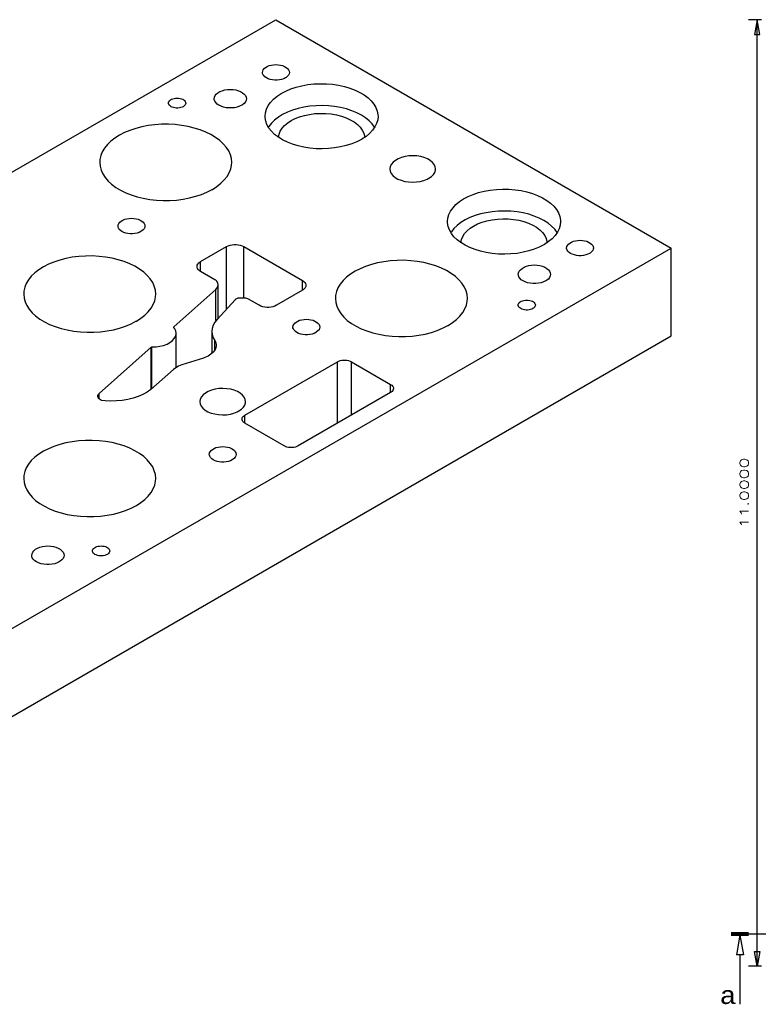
# Model space of a CAD drawing. Header units: inches. Extents: x 3 to 289, y 4 to 291.
# Tile 307 of 634: x 78 to 87, y 180 to 192. Entities that reach past the tile are written whole.
import ezdxf
from ezdxf.enums import TextEntityAlignment as Align

# ---------------------------------------------------------------- set-up
doc = ezdxf.new("R2010")
doc.units = ezdxf.units.IN
doc.header["$LTSCALE"] = 0.5
doc.header["$MEASUREMENT"] = 0
doc.layers.add('DST', color=7, linetype='Continuous')
doc.layers.add('STR_INS', color=8, linetype='Continuous')
doc.styles.add('VERO0-Simplex', font='simplex_.ttf')
doc.styles.add('VERO2-Courier New', font='cour.ttf')

# ---------------------------------------------------------------- blocks, each defined once
blk = doc.blocks.new('ArrowheadClosed')
at = {"color": 0}
for p, q in [((0, 0), (-1, 0.176)), ((-1, 0.176), (-1, -0.176)), ((-1, -0.176), (0, 0))]:
    blk.add_line(p, q, dxfattribs=at)
blk = doc.blocks.new('ArrowheadSectionClosed')
at = {"color": 0}
for p, q in [((0, 0.02), (-1, 0.02)), ((0, 0.01), (-1, 0.01)), ((0, 0), (-1, 0)), ((0, -0.01), (-1, -0.01)), ((0, -0.02), (-1, -0.02)), ((-0.5, -0.02), (-0.7, -0.298)), ((-0.5, -0.02), (-0.3, -0.298)), ((-0.7, -0.298), (-0.3, -0.298)), ((-0.5, -0.298), (-0.5, -1))]:
    blk.add_line(p, q, dxfattribs=at)

msp = doc.modelspace()

# ---------------------------------------------------------------- linework, layer by layer
at = {"layer": 'DST', "color": 132, "linetype": 'Continuous'}
for p, q in [((73.212, 187.332), (80.99, 191.823)), ((80.99, 191.823), (85.586, 189.169)), ((80.836, 191.226), (80.843, 191.242)), ((80.843, 191.242), (80.855, 191.256)), ((80.855, 191.256), (80.87, 191.269)), ((80.87, 191.269), (80.89, 191.28)), ((80.89, 191.28), (80.912, 191.289)), ((80.912, 191.289), (80.937, 191.295)), ((80.937, 191.295), (80.963, 191.3)), ((80.963, 191.3), (80.99, 191.301)), ((80.99, 191.301), (81.017, 191.3)), ((81.017, 191.3), (81.044, 191.295)), ((81.044, 191.295), (81.068, 191.289)), ((81.068, 191.289), (81.091, 191.28)), ((81.091, 191.28), (81.11, 191.269)), ((81.11, 191.269), (81.125, 191.256)), ((81.125, 191.256), (81.137, 191.242)), ((81.137, 191.242), (81.144, 191.226)), ((80.834, 191.211), (80.836, 191.226)), ((80.834, 191.203), (80.834, 191.211)), ((80.839, 191.187), (80.834, 191.203)), ((80.849, 191.173), (80.839, 191.187)), ((80.862, 191.159), (80.849, 191.173)), ((80.88, 191.147), (80.862, 191.159)), ((80.901, 191.137), (80.88, 191.147)), ((80.924, 191.129), (80.901, 191.137)), ((80.95, 191.124), (80.924, 191.129)), ((81.056, 191.129), (81.031, 191.124)), ((81.08, 191.137), (81.056, 191.129)), ((81.101, 191.147), (81.08, 191.137)), ((81.11, 191.153), (81.101, 191.147)), ((81.125, 191.166), (81.11, 191.153)), ((81.137, 191.18), (81.125, 191.166)), ((81.144, 191.195), (81.137, 191.18)), ((81.144, 191.226), (81.146, 191.211)), ((81.146, 191.211), (81.144, 191.195)), ((80.396, 191.006), (80.427, 191.011)), ((80.427, 191.011), (80.46, 191.013)), ((80.46, 191.013), (80.492, 191.011)), ((80.492, 191.011), (80.524, 191.006)), ((80.977, 191.121), (80.95, 191.124)), ((81.004, 191.121), (80.977, 191.121)), ((81.031, 191.124), (81.004, 191.121)), ((81.104, 190.993), (81.162, 191.018)), ((81.162, 191.018), (81.225, 191.039)), ((81.225, 191.039), (81.292, 191.055)), ((81.292, 191.055), (81.361, 191.068)), ((81.361, 191.068), (81.432, 191.076)), ((81.432, 191.076), (81.504, 191.079)), ((81.504, 191.079), (81.577, 191.078)), ((81.577, 191.078), (81.648, 191.072)), ((81.648, 191.072), (81.718, 191.062)), ((81.718, 191.062), (81.786, 191.047)), ((81.786, 191.047), (81.851, 191.028)), ((81.851, 191.028), (81.911, 191.005)), ((79.764, 190.891), (79.776, 190.898)), ((79.776, 190.898), (79.791, 190.904)), ((79.791, 190.904), (79.807, 190.908)), ((79.807, 190.908), (79.824, 190.911)), ((79.824, 190.911), (79.841, 190.911)), ((79.841, 190.911), (79.859, 190.911)), ((79.859, 190.911), (79.875, 190.908)), ((79.875, 190.908), (79.891, 190.904)), ((79.891, 190.904), (79.906, 190.898)), ((79.906, 190.898), (79.918, 190.891)), ((80.272, 190.904), (80.275, 190.923)), ((80.273, 190.895), (80.272, 190.904)), ((80.279, 190.876), (80.273, 190.895)), ((80.275, 190.923), (80.284, 190.942)), ((80.284, 190.942), (80.297, 190.959)), ((80.297, 190.959), (80.316, 190.974)), ((80.316, 190.974), (80.339, 190.987)), ((80.339, 190.987), (80.366, 190.998)), ((80.366, 190.998), (80.396, 191.006)), ((80.524, 191.006), (80.554, 190.998)), ((80.554, 190.998), (80.58, 190.987)), ((80.58, 190.987), (80.603, 190.974)), ((80.603, 190.974), (80.622, 190.959)), ((80.622, 190.959), (80.636, 190.942)), ((80.636, 190.942), (80.644, 190.923)), ((80.644, 190.923), (80.647, 190.904)), ((80.647, 190.904), (80.644, 190.886)), ((80.927, 190.862), (80.962, 190.899)), ((80.962, 190.899), (81.003, 190.933)), ((81.003, 190.933), (81.051, 190.965)), ((81.051, 190.965), (81.104, 190.993)), ((81.911, 191.005), (81.967, 190.978)), ((81.967, 190.978), (82.017, 190.948)), ((82.017, 190.948), (82.061, 190.915)), ((82.061, 190.915), (82.099, 190.879)), ((79.741, 190.853), (79.742, 190.864)), ((79.741, 190.848), (79.741, 190.853)), ((79.744, 190.838), (79.741, 190.848)), ((79.742, 190.864), (79.747, 190.873)), ((79.75, 190.829), (79.744, 190.838)), ((79.747, 190.873), (79.754, 190.882)), ((79.759, 190.82), (79.75, 190.829)), ((79.754, 190.882), (79.764, 190.891)), ((79.77, 190.812), (79.759, 190.82)), ((79.783, 190.806), (79.77, 190.812)), ((79.799, 190.801), (79.783, 190.806)), ((79.815, 190.797), (79.799, 190.801)), ((79.832, 190.796), (79.815, 190.797)), ((79.85, 190.796), (79.832, 190.796)), ((79.867, 190.797), (79.85, 190.796)), ((79.884, 190.801), (79.867, 190.797)), ((79.899, 190.806), (79.884, 190.801)), ((79.912, 190.812), (79.899, 190.806)), ((79.918, 190.816), (79.912, 190.812)), ((79.918, 190.891), (79.928, 190.882)), ((79.928, 190.824), (79.918, 190.816)), ((79.928, 190.882), (79.936, 190.873)), ((79.936, 190.834), (79.928, 190.824)), ((79.936, 190.873), (79.94, 190.864)), ((79.94, 190.843), (79.936, 190.834)), ((79.94, 190.864), (79.942, 190.853)), ((79.942, 190.853), (79.94, 190.843)), ((80.29, 190.859), (80.279, 190.876)), ((80.306, 190.842), (80.29, 190.859)), ((80.327, 190.828), (80.306, 190.842)), ((80.352, 190.816), (80.327, 190.828)), ((80.381, 190.806), (80.352, 190.816)), ((80.411, 190.8), (80.381, 190.806)), ((80.443, 190.797), (80.411, 190.8)), ((80.476, 190.797), (80.443, 190.797)), ((80.508, 190.8), (80.476, 190.797)), ((80.539, 190.806), (80.508, 190.8)), ((80.567, 190.816), (80.539, 190.806)), ((80.592, 190.828), (80.567, 190.816)), ((80.603, 190.835), (80.592, 190.828)), ((80.622, 190.85), (80.603, 190.835)), ((80.636, 190.867), (80.622, 190.85)), ((80.644, 190.886), (80.636, 190.867)), ((80.868, 190.742), (80.88, 190.783)), ((80.88, 190.783), (80.9, 190.824)), ((80.9, 190.824), (80.927, 190.862)), ((81.247, 190.79), (81.183, 190.77)), ((81.315, 190.805), (81.247, 190.79)), ((81.385, 190.816), (81.315, 190.805)), ((81.456, 190.822), (81.385, 190.816)), ((81.529, 190.824), (81.456, 190.822)), ((81.601, 190.821), (81.529, 190.824)), ((81.672, 190.814), (81.601, 190.821)), ((81.742, 190.802), (81.672, 190.814)), ((81.809, 190.786), (81.742, 190.802)), ((81.872, 190.765), (81.809, 190.786)), ((82.099, 190.879), (82.13, 190.841)), ((82.13, 190.841), (82.153, 190.802)), ((82.153, 190.802), (82.168, 190.761)), ((80.864, 190.7), (80.868, 190.742)), ((80.865, 190.686), (80.864, 190.7)), ((80.871, 190.645), (80.865, 190.686)), ((81.019, 190.689), (80.975, 190.656)), ((81.068, 190.72), (81.019, 190.689)), ((81.123, 190.747), (81.068, 190.72)), ((81.183, 190.77), (81.123, 190.747)), ((81.166, 190.65), (81.214, 190.674)), ((81.214, 190.674), (81.266, 190.694)), ((81.266, 190.694), (81.323, 190.711)), ((81.323, 190.711), (81.382, 190.723)), ((81.382, 190.723), (81.444, 190.731)), ((81.444, 190.731), (81.507, 190.734)), ((81.507, 190.734), (81.57, 190.733)), ((81.57, 190.733), (81.633, 190.727)), ((81.633, 190.727), (81.693, 190.717)), ((81.693, 190.717), (81.751, 190.702)), ((81.751, 190.702), (81.805, 190.683)), ((81.805, 190.683), (81.855, 190.66)), ((81.931, 190.741), (81.872, 190.765)), ((81.985, 190.713), (81.931, 190.741)), ((82.033, 190.682), (81.985, 190.713)), ((82.075, 190.648), (82.033, 190.682)), ((82.168, 190.761), (82.176, 190.719)), ((82.177, 190.7), (82.173, 190.659)), ((82.176, 190.719), (82.177, 190.7)), ((79.36, 190.56), (79.292, 190.537)), ((79.432, 190.578), (79.36, 190.56)), ((79.506, 190.592), (79.432, 190.578)), ((79.583, 190.602), (79.506, 190.592)), ((79.66, 190.607), (79.583, 190.602)), ((79.739, 190.607), (79.66, 190.607)), ((79.817, 190.603), (79.739, 190.607)), ((79.894, 190.595), (79.817, 190.603)), ((79.969, 190.582), (79.894, 190.595)), ((80.041, 190.564), (79.969, 190.582)), ((80.11, 190.542), (80.041, 190.564)), ((80.886, 190.604), (80.871, 190.645)), ((80.908, 190.564), (80.886, 190.604)), ((80.908, 190.582), (80.903, 190.573)), ((80.938, 190.62), (80.908, 190.582)), ((80.938, 190.526), (80.908, 190.564)), ((80.975, 190.656), (80.938, 190.62)), ((81.04, 190.527), (81.062, 190.562)), ((81.062, 190.562), (81.091, 190.594)), ((81.091, 190.594), (81.127, 190.624)), ((81.127, 190.624), (81.166, 190.65)), ((81.855, 190.66), (81.899, 190.634)), ((81.899, 190.634), (81.938, 190.605)), ((81.938, 190.605), (81.969, 190.574)), ((81.969, 190.574), (81.994, 190.54)), ((82.11, 190.611), (82.075, 190.648)), ((82.138, 190.573), (82.11, 190.611)), ((82.141, 190.577), (82.114, 190.538)), ((82.161, 190.617), (82.141, 190.577)), ((82.173, 190.659), (82.161, 190.617)), ((79.117, 190.447), (79.07, 190.411)), ((79.17, 190.48), (79.117, 190.447)), ((79.229, 190.511), (79.17, 190.48)), ((79.292, 190.537), (79.229, 190.511)), ((80.174, 190.517), (80.11, 190.542)), ((80.234, 190.488), (80.174, 190.517)), ((80.288, 190.455), (80.234, 190.488)), ((80.337, 190.419), (80.288, 190.455)), ((80.975, 190.49), (80.938, 190.526)), ((81.018, 190.456), (80.975, 190.49)), ((81.068, 190.426), (81.018, 190.456)), ((81.02, 190.455), (81.026, 190.492)), ((81.026, 190.492), (81.04, 190.527)), ((82.038, 190.467), (81.99, 190.436)), ((81.994, 190.54), (82.011, 190.505)), ((82.011, 190.505), (82.02, 190.469)), ((82.02, 190.469), (82.021, 190.455)), ((82.079, 190.502), (82.038, 190.467)), ((82.114, 190.538), (82.079, 190.502)), ((78.997, 190.331), (78.971, 190.288)), ((79.03, 190.372), (78.997, 190.331)), ((79.07, 190.411), (79.03, 190.372)), ((80.378, 190.381), (80.337, 190.419)), ((80.413, 190.341), (80.378, 190.381)), ((80.441, 190.298), (80.413, 190.341)), ((81.123, 190.399), (81.068, 190.426)), ((81.183, 190.375), (81.123, 190.399)), ((81.247, 190.356), (81.183, 190.375)), ((81.315, 190.341), (81.247, 190.356)), ((81.385, 190.33), (81.315, 190.341)), ((81.456, 190.323), (81.385, 190.33)), ((81.529, 190.322), (81.456, 190.323)), ((81.601, 190.324), (81.529, 190.322)), ((81.672, 190.332), (81.601, 190.324)), ((81.742, 190.344), (81.672, 190.332)), ((81.808, 190.36), (81.742, 190.344)), ((81.872, 190.38), (81.808, 190.36)), ((81.931, 190.405), (81.872, 190.38)), ((81.985, 190.432), (81.931, 190.405)), ((81.99, 190.436), (81.985, 190.432)), ((78.953, 190.244), (78.943, 190.199)), ((78.971, 190.288), (78.953, 190.244)), ((80.46, 190.254), (80.441, 190.298)), ((80.472, 190.21), (80.46, 190.254)), ((80.476, 190.165), (80.472, 190.21)), ((82.451, 190.222), (82.413, 190.207)), ((82.493, 190.233), (82.451, 190.222)), ((82.537, 190.239), (82.493, 190.233)), ((82.583, 190.241), (82.537, 190.239)), ((82.629, 190.239), (82.583, 190.241)), ((82.674, 190.232), (82.629, 190.239)), ((82.715, 190.22), (82.674, 190.232)), ((82.753, 190.205), (82.715, 190.22)), ((78.943, 190.199), (78.941, 190.165)), ((78.941, 190.165), (78.945, 190.119)), ((78.945, 190.119), (78.957, 190.075)), ((80.465, 190.088), (80.474, 190.133)), ((80.474, 190.133), (80.476, 190.165)), ((82.32, 190.117), (82.316, 190.091)), ((82.333, 190.143), (82.32, 190.117)), ((82.353, 190.167), (82.333, 190.143)), ((82.38, 190.188), (82.353, 190.167)), ((82.413, 190.207), (82.38, 190.188)), ((82.785, 190.186), (82.753, 190.205)), ((82.812, 190.164), (82.785, 190.186)), ((82.831, 190.14), (82.812, 190.164)), ((82.843, 190.114), (82.831, 190.14)), ((82.847, 190.088), (82.843, 190.114)), ((78.957, 190.075), (78.977, 190.031)), ((78.977, 190.031), (79.004, 189.989)), ((79.004, 189.989), (79.039, 189.948)), ((80.39, 189.96), (80.422, 190.001)), ((80.422, 190.001), (80.447, 190.044)), ((80.447, 190.044), (80.465, 190.088)), ((82.316, 190.091), (82.316, 190.088)), ((82.316, 190.088), (82.32, 190.062)), ((82.32, 190.062), (82.331, 190.036)), ((82.331, 190.036), (82.351, 190.012)), ((82.351, 190.012), (82.377, 189.99)), ((82.377, 189.99), (82.409, 189.971)), ((82.749, 189.969), (82.769, 189.98)), ((82.769, 189.98), (82.799, 190)), ((82.799, 190), (82.822, 190.023)), ((82.822, 190.023), (82.838, 190.048)), ((82.838, 190.048), (82.846, 190.074)), ((82.846, 190.074), (82.847, 190.088)), ((79.039, 189.948), (79.08, 189.91)), ((79.08, 189.91), (79.129, 189.874)), ((79.129, 189.874), (79.183, 189.841)), ((80.251, 189.851), (80.304, 189.885)), ((80.304, 189.885), (80.35, 189.921)), ((80.35, 189.921), (80.39, 189.96)), ((82.409, 189.971), (82.447, 189.956)), ((82.447, 189.956), (82.489, 189.944)), ((82.489, 189.944), (82.533, 189.937)), ((82.533, 189.937), (82.579, 189.935)), ((82.579, 189.935), (82.625, 189.937)), ((82.625, 189.937), (82.669, 189.943)), ((82.669, 189.943), (82.711, 189.954)), ((82.711, 189.954), (82.749, 189.969)), ((79.183, 189.841), (79.243, 189.812)), ((79.243, 189.812), (79.307, 189.787)), ((79.307, 189.787), (79.376, 189.765)), ((79.376, 189.765), (79.448, 189.748)), ((79.911, 189.737), (79.985, 189.751)), ((79.985, 189.751), (80.057, 189.77)), ((80.057, 189.77), (80.125, 189.792)), ((80.125, 189.792), (80.188, 189.819)), ((80.188, 189.819), (80.247, 189.849)), ((80.247, 189.849), (80.251, 189.851)), ((83.172, 189.74), (83.225, 189.768)), ((83.225, 189.768), (83.284, 189.793)), ((83.284, 189.793), (83.347, 189.814)), ((83.347, 189.814), (83.413, 189.831)), ((83.413, 189.831), (83.482, 189.843)), ((83.482, 189.843), (83.553, 189.851)), ((83.553, 189.851), (83.625, 189.854)), ((83.625, 189.854), (83.698, 189.853)), ((83.698, 189.853), (83.77, 189.847)), ((83.77, 189.847), (83.84, 189.837)), ((83.84, 189.837), (83.907, 189.822)), ((83.907, 189.822), (83.972, 189.803)), ((83.972, 189.803), (84.032, 189.78)), ((84.032, 189.78), (84.088, 189.753)), ((84.088, 189.753), (84.139, 189.723)), ((79.448, 189.748), (79.523, 189.734)), ((79.523, 189.734), (79.6, 189.726)), ((79.6, 189.726), (79.678, 189.722)), ((79.678, 189.722), (79.757, 189.722)), ((79.757, 189.722), (79.834, 189.727)), ((79.834, 189.727), (79.911, 189.737)), ((83.021, 189.599), (83.049, 189.638)), ((83.049, 189.638), (83.083, 189.674)), ((83.083, 189.674), (83.124, 189.709)), ((83.124, 189.709), (83.172, 189.74)), ((84.139, 189.723), (84.183, 189.69)), ((84.183, 189.69), (84.22, 189.654)), ((84.22, 189.654), (84.251, 189.617)), ((82.99, 189.517), (83.001, 189.559)), ((83.001, 189.559), (83.021, 189.599)), ((83.245, 189.522), (83.19, 189.495)), ((83.305, 189.546), (83.245, 189.522)), ((83.369, 189.565), (83.305, 189.546)), ((83.436, 189.58), (83.369, 189.565)), ((83.506, 189.591), (83.436, 189.58)), ((83.578, 189.598), (83.506, 189.591)), ((83.65, 189.599), (83.578, 189.598)), ((83.722, 189.597), (83.65, 189.599)), ((83.794, 189.589), (83.722, 189.597)), ((83.863, 189.577), (83.794, 189.589)), ((83.93, 189.561), (83.863, 189.577)), ((83.993, 189.541), (83.93, 189.561)), ((84.052, 189.516), (83.993, 189.541)), ((84.251, 189.617), (84.274, 189.577)), ((84.274, 189.577), (84.29, 189.536)), ((84.29, 189.536), (84.297, 189.494)), ((79.155, 189.425), (79.157, 189.44)), ((79.155, 189.417), (79.155, 189.425)), ((79.16, 189.401), (79.155, 189.417)), ((79.157, 189.44), (79.164, 189.455)), ((79.164, 189.455), (79.175, 189.47)), ((79.175, 189.47), (79.191, 189.483)), ((79.191, 189.483), (79.21, 189.494)), ((79.21, 189.494), (79.233, 189.503)), ((79.233, 189.503), (79.257, 189.509)), ((79.257, 189.509), (79.284, 189.513)), ((79.284, 189.513), (79.311, 189.515)), ((79.311, 189.515), (79.338, 189.513)), ((79.338, 189.513), (79.364, 189.509)), ((79.364, 189.509), (79.389, 189.503)), ((79.389, 189.503), (79.411, 189.494)), ((79.411, 189.494), (79.43, 189.483)), ((79.43, 189.483), (79.446, 189.47)), ((79.446, 189.47), (79.458, 189.455)), ((79.458, 189.455), (79.465, 189.44)), ((79.465, 189.409), (79.458, 189.394)), ((79.465, 189.44), (79.467, 189.425)), ((79.467, 189.425), (79.465, 189.409)), ((82.986, 189.476), (82.99, 189.517)), ((82.986, 189.462), (82.986, 189.476)), ((82.993, 189.42), (82.986, 189.462)), ((83.007, 189.379), (82.993, 189.42)), ((83.096, 189.431), (83.059, 189.395)), ((83.14, 189.465), (83.096, 189.431)), ((83.19, 189.495), (83.14, 189.465)), ((83.248, 189.399), (83.288, 189.425)), ((83.288, 189.425), (83.335, 189.449)), ((83.335, 189.449), (83.387, 189.47)), ((83.387, 189.47), (83.444, 189.486)), ((83.444, 189.486), (83.504, 189.498)), ((83.504, 189.498), (83.565, 189.506)), ((83.565, 189.506), (83.628, 189.51)), ((83.628, 189.51), (83.692, 189.508)), ((83.692, 189.508), (83.754, 189.502)), ((83.754, 189.502), (83.815, 189.492)), ((83.815, 189.492), (83.872, 189.477)), ((83.872, 189.477), (83.927, 189.458)), ((83.927, 189.458), (83.976, 189.436)), ((83.976, 189.436), (84.021, 189.41)), ((84.021, 189.41), (84.059, 189.381)), ((84.106, 189.488), (84.052, 189.516)), ((84.154, 189.457), (84.106, 189.488)), ((84.196, 189.423), (84.154, 189.457)), ((84.232, 189.387), (84.196, 189.423)), ((84.294, 189.434), (84.282, 189.393)), ((84.298, 189.476), (84.294, 189.434)), ((84.297, 189.494), (84.298, 189.476)), ((79.169, 189.386), (79.16, 189.401)), ((79.183, 189.373), (79.169, 189.386)), ((79.2, 189.361), (79.183, 189.373)), ((79.221, 189.351), (79.2, 189.361)), ((79.245, 189.343), (79.221, 189.351)), ((79.27, 189.337), (79.245, 189.343)), ((79.297, 189.335), (79.27, 189.337)), ((79.324, 189.335), (79.297, 189.335)), ((79.351, 189.337), (79.324, 189.335)), ((79.377, 189.343), (79.351, 189.337)), ((79.4, 189.351), (79.377, 189.343)), ((79.421, 189.361), (79.4, 189.351)), ((79.43, 189.367), (79.421, 189.361)), ((79.446, 189.38), (79.43, 189.367)), ((79.458, 189.394), (79.446, 189.38)), ((83.03, 189.339), (83.007, 189.379)), ((83.03, 189.357), (83.024, 189.348)), ((83.059, 189.395), (83.03, 189.357)), ((83.059, 189.301), (83.03, 189.339)), ((83.096, 189.265), (83.059, 189.301)), ((83.147, 189.267), (83.162, 189.303)), ((83.162, 189.303), (83.183, 189.337)), ((83.183, 189.337), (83.212, 189.369)), ((83.212, 189.369), (83.248, 189.399)), ((84.059, 189.381), (84.091, 189.349)), ((84.091, 189.349), (84.115, 189.315)), ((84.115, 189.315), (84.132, 189.28)), ((84.235, 189.314), (84.201, 189.277)), ((84.26, 189.348), (84.232, 189.387)), ((84.262, 189.352), (84.235, 189.314)), ((84.282, 189.393), (84.262, 189.352)), ((80.114, 189.011), (80.417, 189.186)), ((80.417, 189.186), (80.436, 189.195)), ((80.436, 189.195), (80.457, 189.202)), ((80.457, 189.202), (80.48, 189.207)), ((80.48, 189.207), (80.504, 189.21)), ((80.504, 189.21), (80.528, 189.21)), ((80.528, 189.21), (80.552, 189.207)), ((80.552, 189.207), (80.575, 189.202)), ((80.575, 189.202), (80.596, 189.195)), ((80.596, 189.195), (80.615, 189.186)), ((80.615, 189.186), (81.298, 188.792)), ((83.14, 189.232), (83.096, 189.265)), ((83.189, 189.201), (83.14, 189.232)), ((83.141, 189.231), (83.147, 189.267)), ((83.245, 189.174), (83.189, 189.201)), ((84.052, 189.18), (83.993, 189.156)), ((84.106, 189.208), (84.052, 189.18)), ((84.112, 189.211), (84.106, 189.208)), ((84.159, 189.243), (84.112, 189.211)), ((84.132, 189.28), (84.141, 189.244)), ((84.141, 189.244), (84.142, 189.231)), ((84.201, 189.277), (84.159, 189.243)), ((84.369, 189.169), (84.372, 189.185)), ((84.372, 189.185), (84.379, 189.2)), ((84.379, 189.2), (84.39, 189.215)), ((84.39, 189.215), (84.406, 189.227)), ((84.406, 189.227), (84.425, 189.239)), ((84.425, 189.239), (84.448, 189.248)), ((84.448, 189.248), (84.472, 189.254)), ((84.472, 189.254), (84.499, 189.258)), ((84.499, 189.258), (84.526, 189.26)), ((84.526, 189.26), (84.553, 189.258)), ((84.553, 189.258), (84.579, 189.254)), ((84.579, 189.254), (84.604, 189.248)), ((84.604, 189.248), (84.626, 189.239)), ((84.626, 189.239), (84.645, 189.227)), ((84.645, 189.227), (84.661, 189.215)), ((84.661, 189.215), (84.673, 189.2)), ((84.673, 189.2), (84.68, 189.185)), ((84.68, 189.185), (84.682, 189.169)), ((77.808, 184.679), (85.586, 189.169)), ((78.699, 189.071), (78.622, 189.061)), ((78.777, 189.076), (78.699, 189.071)), ((78.855, 189.077), (78.777, 189.076)), ((78.933, 189.072), (78.855, 189.077)), ((79.01, 189.064), (78.933, 189.072)), ((83.305, 189.151), (83.245, 189.174)), ((83.369, 189.131), (83.305, 189.151)), ((83.436, 189.116), (83.369, 189.131)), ((83.506, 189.105), (83.436, 189.116)), ((83.578, 189.099), (83.506, 189.105)), ((83.65, 189.097), (83.578, 189.099)), ((83.722, 189.1), (83.65, 189.097)), ((83.793, 189.107), (83.722, 189.1)), ((83.863, 189.119), (83.793, 189.107)), ((83.93, 189.135), (83.863, 189.119)), ((83.993, 189.156), (83.93, 189.135)), ((84.37, 189.162), (84.369, 189.169)), ((84.375, 189.146), (84.37, 189.162)), ((84.384, 189.131), (84.375, 189.146)), ((84.398, 189.118), (84.384, 189.131)), ((84.415, 189.106), (84.398, 189.118)), ((84.436, 189.096), (84.415, 189.106)), ((84.46, 189.088), (84.436, 189.096)), ((84.485, 189.082), (84.46, 189.088)), ((84.512, 189.08), (84.485, 189.082)), ((84.539, 189.08), (84.512, 189.08)), ((84.566, 189.082), (84.539, 189.08)), ((84.592, 189.088), (84.566, 189.082)), ((84.615, 189.096), (84.592, 189.088)), ((84.636, 189.106), (84.615, 189.096)), ((84.645, 189.111), (84.636, 189.106)), ((84.661, 189.124), (84.645, 189.111)), ((84.673, 189.139), (84.661, 189.124)), ((84.68, 189.154), (84.673, 189.139)), ((84.682, 189.169), (84.68, 189.154)), ((85.586, 188.149), (85.586, 189.169)), ((78.286, 188.95), (78.233, 188.916)), ((78.345, 188.98), (78.286, 188.95)), ((78.408, 189.006), (78.345, 188.98)), ((78.476, 189.029), (78.408, 189.006)), ((78.548, 189.047), (78.476, 189.029)), ((78.622, 189.061), (78.548, 189.047)), ((79.085, 189.051), (79.01, 189.064)), ((79.157, 189.033), (79.085, 189.051)), ((79.226, 189.012), (79.157, 189.033)), ((79.29, 188.986), (79.226, 189.012)), ((79.35, 188.957), (79.29, 188.986)), ((79.405, 188.924), (79.35, 188.957)), ((80.073, 188.954), (80.075, 188.968)), ((80.074, 188.947), (80.073, 188.954)), ((80.075, 188.968), (80.081, 188.982)), ((80.081, 188.982), (80.092, 188.995)), ((80.092, 188.995), (80.106, 189.006)), ((80.106, 189.006), (80.114, 189.011)), ((82.032, 188.955), (81.969, 188.929)), ((82.1, 188.978), (82.032, 188.955)), ((82.172, 188.996), (82.1, 188.978)), ((82.246, 189.01), (82.172, 188.996)), ((82.323, 189.02), (82.246, 189.01)), ((82.4, 189.025), (82.323, 189.02)), ((82.479, 189.026), (82.4, 189.025)), ((82.557, 189.021), (82.479, 189.026)), ((82.634, 189.013), (82.557, 189.021)), ((82.709, 189), (82.634, 189.013)), ((82.781, 188.982), (82.709, 189)), ((82.85, 188.961), (82.781, 188.982)), ((82.914, 188.935), (82.85, 188.961)), ((83.875, 188.946), (83.902, 188.957)), ((83.902, 188.957), (83.931, 188.965)), ((83.931, 188.965), (83.963, 188.97)), ((83.963, 188.97), (83.995, 188.972)), ((83.995, 188.972), (84.028, 188.97)), ((84.028, 188.97), (84.059, 188.965)), ((84.059, 188.965), (84.089, 188.957)), ((84.089, 188.957), (84.116, 188.946)), ((78.146, 188.841), (78.113, 188.8)), ((78.186, 188.88), (78.146, 188.841)), ((78.233, 188.916), (78.186, 188.88)), ((79.453, 188.888), (79.405, 188.924)), ((79.494, 188.85), (79.453, 188.888)), ((79.529, 188.81), (79.494, 188.85)), ((80.078, 188.933), (80.074, 188.947)), ((80.086, 188.92), (80.078, 188.933)), ((80.098, 188.908), (80.086, 188.92)), ((80.114, 188.897), (80.098, 188.908)), ((80.28, 188.801), (80.114, 188.897)), ((81.857, 188.865), (81.81, 188.829)), ((81.91, 188.899), (81.857, 188.865)), ((81.969, 188.929), (81.91, 188.899)), ((82.974, 188.906), (82.914, 188.935)), ((83.028, 188.873), (82.974, 188.906)), ((83.077, 188.837), (83.028, 188.873)), ((83.118, 188.799), (83.077, 188.837)), ((83.808, 188.863), (83.811, 188.882)), ((83.809, 188.854), (83.808, 188.863)), ((83.814, 188.835), (83.809, 188.854)), ((83.811, 188.882), (83.819, 188.9)), ((83.825, 188.818), (83.814, 188.835)), ((83.819, 188.9), (83.833, 188.917)), ((83.833, 188.917), (83.852, 188.933)), ((83.852, 188.933), (83.875, 188.946)), ((84.116, 188.946), (84.139, 188.933)), ((84.139, 188.933), (84.158, 188.917)), ((84.158, 188.917), (84.172, 188.9)), ((84.172, 188.9), (84.18, 188.882)), ((84.18, 188.844), (84.172, 188.826)), ((84.18, 188.882), (84.183, 188.863)), ((84.183, 188.863), (84.18, 188.844)), ((78.087, 188.757), (78.069, 188.713)), ((78.113, 188.8), (78.087, 188.757)), ((79.557, 188.767), (79.529, 188.81)), ((79.576, 188.724), (79.557, 188.767)), ((79.588, 188.679), (79.576, 188.724)), ((80.29, 188.795), (80.28, 188.801)), ((80.302, 188.784), (80.29, 188.795)), ((80.31, 188.773), (80.302, 188.784)), ((80.307, 188.706), (80.315, 188.726)), ((80.315, 188.76), (80.31, 188.773)), ((80.318, 188.743), (80.315, 188.76)), ((80.315, 188.726), (80.318, 188.743)), ((80.318, 188.353), (80.318, 188.743)), ((81.298, 188.792), (81.314, 188.781)), ((81.314, 188.781), (81.326, 188.769)), ((81.326, 188.769), (81.334, 188.756)), ((81.337, 188.721), (81.331, 188.707)), ((81.334, 188.756), (81.339, 188.742)), ((81.339, 188.735), (81.337, 188.721)), ((81.339, 188.742), (81.339, 188.735)), ((81.737, 188.749), (81.711, 188.706)), ((81.77, 188.79), (81.737, 188.749)), ((81.81, 188.829), (81.77, 188.79)), ((83.153, 188.759), (83.118, 188.799)), ((83.181, 188.716), (83.153, 188.759)), ((83.842, 188.801), (83.825, 188.818)), ((83.863, 188.787), (83.842, 188.801)), ((83.888, 188.775), (83.863, 188.787)), ((83.916, 188.765), (83.888, 188.775)), ((83.947, 188.759), (83.916, 188.765)), ((83.979, 188.755), (83.947, 188.759)), ((84.012, 188.755), (83.979, 188.755)), ((84.044, 188.759), (84.012, 188.755)), ((84.075, 188.765), (84.044, 188.759)), ((84.103, 188.775), (84.075, 188.765)), ((84.128, 188.787), (84.103, 188.775)), ((84.139, 188.794), (84.128, 188.787)), ((84.158, 188.809), (84.139, 188.794)), ((84.172, 188.826), (84.158, 188.809)), ((78.059, 188.669), (78.057, 188.634)), ((78.057, 188.634), (78.061, 188.588)), ((78.069, 188.713), (78.059, 188.669)), ((79.592, 188.634), (79.588, 188.679)), ((79.59, 188.602), (79.592, 188.634)), ((79.804, 188.252), (80.293, 188.686)), ((80.293, 188.686), (80.307, 188.706)), ((80.293, 188.325), (80.293, 188.686)), ((81.298, 188.678), (80.995, 188.503)), ((81.306, 188.683), (81.298, 188.678)), ((81.32, 188.694), (81.306, 188.683)), ((81.331, 188.707), (81.32, 188.694)), ((81.683, 188.618), (81.681, 188.583)), ((81.693, 188.662), (81.683, 188.618)), ((81.711, 188.706), (81.693, 188.662)), ((83.2, 188.672), (83.181, 188.716)), ((83.212, 188.628), (83.2, 188.672)), ((83.216, 188.583), (83.212, 188.628)), ((78.061, 188.588), (78.073, 188.544)), ((78.073, 188.544), (78.093, 188.5)), ((78.093, 188.5), (78.12, 188.458)), ((79.538, 188.47), (79.564, 188.513)), ((79.564, 188.513), (79.581, 188.557)), ((79.581, 188.557), (79.59, 188.602)), ((80.515, 188.568), (80.306, 188.34)), ((80.516, 188.569), (80.515, 188.568)), ((80.523, 188.574), (80.516, 188.569)), ((80.53, 188.578), (80.523, 188.574)), ((80.539, 188.582), (80.53, 188.578)), ((80.549, 188.585), (80.539, 188.582)), ((80.56, 188.586), (80.549, 188.585)), ((80.57, 188.587), (80.56, 188.586)), ((80.62, 188.587), (80.57, 188.587)), ((80.627, 188.587), (80.62, 188.587)), ((80.64, 188.585), (80.627, 188.587)), ((80.652, 188.583), (80.64, 188.585)), ((80.663, 188.579), (80.652, 188.583)), ((80.673, 188.574), (80.663, 188.579)), ((80.797, 188.503), (80.673, 188.574)), ((80.816, 188.494), (80.797, 188.503)), ((80.837, 188.487), (80.816, 188.494)), ((80.976, 188.494), (80.955, 188.487)), ((80.995, 188.503), (80.976, 188.494)), ((81.681, 188.583), (81.685, 188.537)), ((81.685, 188.537), (81.697, 188.493)), ((81.697, 188.493), (81.717, 188.449)), ((83.187, 188.462), (83.205, 188.506)), ((83.205, 188.506), (83.214, 188.551)), ((83.214, 188.551), (83.216, 188.583)), ((83.806, 188.506), (83.808, 188.516)), ((83.807, 188.501), (83.806, 188.506)), ((83.81, 188.491), (83.807, 188.501)), ((83.808, 188.516), (83.813, 188.526)), ((83.813, 188.526), (83.82, 188.535)), ((83.82, 188.535), (83.83, 188.543)), ((83.83, 188.543), (83.842, 188.551)), ((83.842, 188.551), (83.857, 188.556)), ((83.857, 188.556), (83.873, 188.561)), ((83.873, 188.561), (83.89, 188.563)), ((83.89, 188.563), (83.907, 188.564)), ((83.907, 188.564), (83.924, 188.563)), ((83.924, 188.563), (83.941, 188.561)), ((83.941, 188.561), (83.957, 188.556)), ((83.957, 188.556), (83.972, 188.551)), ((83.972, 188.551), (83.984, 188.543)), ((83.984, 188.543), (83.994, 188.535)), ((83.994, 188.535), (84.001, 188.526)), ((84.001, 188.526), (84.006, 188.516)), ((84.006, 188.496), (84.001, 188.486)), ((84.006, 188.516), (84.007, 188.506)), ((84.007, 188.506), (84.006, 188.496)), ((78.12, 188.458), (78.155, 188.417)), ((78.155, 188.417), (78.196, 188.379)), ((78.196, 188.379), (78.245, 188.343)), ((79.42, 188.354), (79.466, 188.39)), ((79.466, 188.39), (79.506, 188.429)), ((79.506, 188.429), (79.538, 188.47)), ((80.86, 188.482), (80.837, 188.487)), ((80.884, 188.479), (80.86, 188.482)), ((80.908, 188.479), (80.884, 188.479)), ((80.932, 188.482), (80.908, 188.479)), ((80.955, 188.487), (80.932, 188.482)), ((81.717, 188.449), (81.744, 188.407)), ((81.744, 188.407), (81.779, 188.366)), ((83.09, 188.339), (83.13, 188.378)), ((83.13, 188.378), (83.162, 188.419)), ((83.162, 188.419), (83.187, 188.462)), ((83.816, 188.482), (83.81, 188.491)), ((83.825, 188.473), (83.816, 188.482)), ((83.836, 188.465), (83.825, 188.473)), ((83.849, 188.459), (83.836, 188.465)), ((83.864, 188.453), (83.849, 188.459)), ((83.881, 188.45), (83.864, 188.453)), ((83.898, 188.448), (83.881, 188.45)), ((83.916, 188.448), (83.898, 188.448)), ((83.933, 188.45), (83.916, 188.448)), ((83.949, 188.453), (83.933, 188.45)), ((83.965, 188.459), (83.949, 188.453)), ((83.978, 188.465), (83.965, 188.459)), ((83.984, 188.469), (83.978, 188.465)), ((83.994, 188.477), (83.984, 188.469)), ((84.001, 188.486), (83.994, 188.477)), ((78.245, 188.343), (78.299, 188.311)), ((78.299, 188.311), (78.359, 188.281)), ((78.359, 188.281), (78.423, 188.256)), ((79.241, 188.261), (79.305, 188.288)), ((79.305, 188.288), (79.363, 188.318)), ((79.363, 188.318), (79.367, 188.32)), ((79.367, 188.32), (79.42, 188.354)), ((80.26, 188.271), (80.249, 188.235)), ((80.279, 188.307), (80.26, 188.271)), ((80.306, 188.34), (80.279, 188.307)), ((81.187, 188.251), (81.19, 188.267)), ((81.19, 188.267), (81.197, 188.282)), ((81.197, 188.282), (81.208, 188.296)), ((81.208, 188.296), (81.224, 188.309)), ((81.224, 188.309), (81.243, 188.32)), ((81.243, 188.32), (81.266, 188.329)), ((81.266, 188.329), (81.29, 188.336)), ((81.29, 188.336), (81.317, 188.34)), ((81.317, 188.34), (81.344, 188.341)), ((81.344, 188.341), (81.371, 188.34)), ((81.371, 188.34), (81.397, 188.336)), ((81.397, 188.336), (81.422, 188.329)), ((81.422, 188.329), (81.444, 188.32)), ((81.444, 188.32), (81.463, 188.309)), ((81.463, 188.309), (81.479, 188.296)), ((81.479, 188.296), (81.491, 188.282)), ((81.491, 188.282), (81.498, 188.267)), ((81.498, 188.267), (81.5, 188.251)), ((81.779, 188.366), (81.82, 188.328)), ((81.82, 188.328), (81.869, 188.292)), ((81.869, 188.292), (81.923, 188.26)), ((82.928, 188.237), (82.987, 188.267)), ((82.987, 188.267), (82.991, 188.269)), ((82.991, 188.269), (83.044, 188.303)), ((83.044, 188.303), (83.09, 188.339)), ((77.808, 183.658), (85.586, 188.149)), ((78.423, 188.256), (78.492, 188.234)), ((78.492, 188.234), (78.564, 188.217)), ((78.564, 188.217), (78.639, 188.203)), ((78.639, 188.203), (78.716, 188.195)), ((78.716, 188.195), (78.794, 188.191)), ((78.794, 188.191), (78.873, 188.191)), ((78.873, 188.191), (78.951, 188.196)), ((78.951, 188.196), (79.027, 188.206)), ((79.027, 188.206), (79.101, 188.22)), ((79.101, 188.22), (79.173, 188.239)), ((79.173, 188.239), (79.241, 188.261)), ((79.803, 188.251), (79.804, 188.252)), ((79.803, 188.25), (79.803, 188.251)), ((79.803, 188.249), (79.803, 188.25)), ((79.803, 188.248), (79.803, 188.249)), ((79.803, 188.247), (79.803, 188.248)), ((79.804, 188.246), (79.803, 188.247)), ((79.804, 188.252), (79.804, 188.252)), ((79.814, 188.231), (79.804, 188.246)), ((79.826, 188.205), (79.814, 188.231)), ((79.823, 188.142), (79.83, 188.169)), ((79.83, 188.178), (79.826, 188.205)), ((79.83, 187.781), (79.83, 188.178)), ((79.83, 188.169), (79.83, 188.178)), ((80.249, 188.235), (80.245, 188.2)), ((80.245, 188.2), (80.245, 187.943)), ((80.245, 188.2), (80.249, 188.163)), ((80.249, 188.163), (80.261, 188.126)), ((81.188, 188.243), (81.187, 188.251)), ((81.193, 188.228), (81.188, 188.243)), ((81.202, 188.213), (81.193, 188.228)), ((81.216, 188.199), (81.202, 188.213)), ((81.233, 188.187), (81.216, 188.199)), ((81.254, 188.177), (81.233, 188.187)), ((81.278, 188.169), (81.254, 188.177)), ((81.303, 188.164), (81.278, 188.169)), ((81.33, 188.161), (81.303, 188.164)), ((81.357, 188.161), (81.33, 188.161)), ((81.384, 188.164), (81.357, 188.161)), ((81.41, 188.169), (81.384, 188.164)), ((81.433, 188.177), (81.41, 188.169)), ((81.454, 188.187), (81.433, 188.177)), ((81.463, 188.193), (81.454, 188.187)), ((81.479, 188.206), (81.463, 188.193)), ((81.491, 188.22), (81.479, 188.206)), ((81.498, 188.235), (81.491, 188.22)), ((81.5, 188.251), (81.498, 188.235)), ((81.923, 188.26), (81.983, 188.23)), ((81.983, 188.23), (82.047, 188.205)), ((82.047, 188.205), (82.116, 188.183)), ((82.116, 188.183), (82.188, 188.166)), ((82.188, 188.166), (82.263, 188.152)), ((82.263, 188.152), (82.34, 188.144)), ((82.574, 188.145), (82.651, 188.155)), ((82.651, 188.155), (82.725, 188.169)), ((82.725, 188.169), (82.797, 188.188)), ((82.797, 188.188), (82.865, 188.21)), ((82.865, 188.21), (82.928, 188.237)), ((79.641, 188.027), (79.684, 188.038)), ((79.684, 188.038), (79.724, 188.053)), ((79.724, 188.053), (79.758, 188.071)), ((79.758, 188.071), (79.787, 188.093)), ((79.787, 188.093), (79.808, 188.116)), ((79.808, 188.116), (79.823, 188.142)), ((80.261, 188.126), (80.278, 188.096)), ((80.278, 187.979), (80.278, 188.096)), ((80.278, 188.096), (80.291, 188.069)), ((80.291, 188.069), (80.296, 188.041)), ((80.296, 188.037), (80.292, 188.01)), ((80.296, 188.041), (80.296, 188.037)), ((82.34, 188.144), (82.418, 188.14)), ((82.418, 188.14), (82.497, 188.14)), ((82.497, 188.14), (82.574, 188.145)), ((78.934, 187.478), (79.54, 188.017)), ((79.54, 188.017), (79.541, 188.018)), ((79.541, 188.018), (79.543, 188.018)), ((79.543, 188.018), (79.544, 188.019)), ((79.544, 188.019), (79.546, 188.019)), ((79.546, 188.019), (79.547, 188.019)), ((79.547, 188.019), (79.549, 188.02)), ((79.549, 188.02), (79.596, 188.021)), ((79.596, 188.021), (79.641, 188.027)), ((80.234, 187.934), (80.201, 187.913)), ((80.26, 187.957), (80.234, 187.934)), ((80.28, 187.983), (80.26, 187.957)), ((80.292, 188.01), (80.28, 187.983)), ((79.897, 187.811), (79.858, 187.796)), ((80.146, 187.89), (79.897, 187.811)), ((80.163, 187.896), (80.146, 187.89)), ((80.201, 187.913), (80.163, 187.896)), ((80.63, 187.226), (81.704, 187.847)), ((81.704, 187.847), (81.72, 187.854)), ((81.72, 187.854), (81.737, 187.86)), ((81.737, 187.86), (81.756, 187.864)), ((81.756, 187.864), (81.776, 187.866)), ((81.776, 187.866), (81.796, 187.866)), ((81.796, 187.866), (81.815, 187.864)), ((81.815, 187.864), (81.834, 187.86)), ((81.834, 187.86), (81.852, 187.854)), ((81.852, 187.854), (81.867, 187.847)), ((81.867, 187.847), (82.323, 187.583)), ((79.801, 187.759), (79.535, 187.523)), ((79.825, 187.777), (79.801, 187.759)), ((79.858, 187.796), (79.825, 187.777)), ((82.323, 187.583), (82.336, 187.575)), ((78.92, 187.457), (78.924, 187.467)), ((78.924, 187.467), (78.932, 187.476)), ((78.932, 187.476), (78.934, 187.478)), ((79.443, 187.466), (79.389, 187.443)), ((79.492, 187.493), (79.443, 187.466)), ((79.535, 187.523), (79.492, 187.493)), ((80.143, 187.462), (80.123, 187.438)), ((80.17, 187.483), (80.143, 187.462)), ((80.203, 187.502), (80.17, 187.483)), ((80.241, 187.517), (80.203, 187.502)), ((80.283, 187.528), (80.241, 187.517)), ((80.328, 187.535), (80.283, 187.528)), ((80.374, 187.537), (80.328, 187.535)), ((80.42, 187.534), (80.374, 187.537)), ((80.464, 187.527), (80.42, 187.534)), ((80.506, 187.516), (80.464, 187.527)), ((80.543, 187.5), (80.506, 187.516)), ((80.576, 187.482), (80.543, 187.5)), ((80.602, 187.46), (80.576, 187.482)), ((82.323, 187.49), (81.248, 186.869)), ((82.33, 187.494), (82.323, 187.49)), ((82.341, 187.503), (82.33, 187.494)), ((82.336, 187.575), (82.346, 187.565)), ((82.35, 187.514), (82.341, 187.503)), ((82.346, 187.565), (82.353, 187.554)), ((82.355, 187.525), (82.35, 187.514)), ((82.353, 187.554), (82.356, 187.542)), ((82.357, 187.536), (82.355, 187.525)), ((82.356, 187.542), (82.357, 187.536)), ((78.918, 187.447), (78.92, 187.457)), ((78.919, 187.44), (78.918, 187.447)), ((78.922, 187.43), (78.919, 187.44)), ((78.929, 187.42), (78.922, 187.43)), ((78.938, 187.412), (78.929, 187.42)), ((78.95, 187.404), (78.938, 187.412)), ((78.963, 187.398), (78.95, 187.404)), ((78.964, 187.398), (78.963, 187.398)), ((78.965, 187.397), (78.964, 187.398)), ((78.967, 187.397), (78.965, 187.397)), ((79.003, 187.394), (78.967, 187.397)), ((79.07, 187.39), (79.003, 187.394)), ((79.137, 187.392), (79.07, 187.39)), ((79.203, 187.398), (79.137, 187.392)), ((79.268, 187.409), (79.203, 187.398)), ((79.33, 187.424), (79.268, 187.409)), ((79.389, 187.443), (79.33, 187.424)), ((80.111, 187.412), (80.106, 187.386)), ((80.106, 187.386), (80.106, 187.383)), ((80.106, 187.383), (80.11, 187.357)), ((80.11, 187.357), (80.122, 187.331)), ((80.123, 187.438), (80.111, 187.412)), ((80.621, 187.436), (80.602, 187.46)), ((80.633, 187.41), (80.621, 187.436)), ((80.628, 187.343), (80.636, 187.369)), ((80.637, 187.383), (80.633, 187.41)), ((80.636, 187.369), (80.637, 187.383)), ((80.122, 187.331), (80.141, 187.307)), ((80.141, 187.307), (80.167, 187.285)), ((80.167, 187.285), (80.2, 187.266)), ((80.2, 187.266), (80.237, 187.251)), ((80.237, 187.251), (80.279, 187.24)), ((80.279, 187.24), (80.323, 187.233)), ((80.415, 187.232), (80.46, 187.239)), ((80.46, 187.239), (80.502, 187.25)), ((80.502, 187.25), (80.54, 187.265)), ((80.54, 187.265), (80.559, 187.275)), ((80.559, 187.275), (80.589, 187.295)), ((80.589, 187.295), (80.612, 187.318)), ((80.612, 187.318), (80.628, 187.343)), ((80.323, 187.233), (80.369, 187.23)), ((80.369, 187.23), (80.415, 187.232)), ((80.596, 187.179), (80.598, 187.191)), ((80.596, 187.173), (80.596, 187.179)), ((80.6, 187.162), (80.596, 187.173)), ((80.598, 187.191), (80.603, 187.202)), ((80.607, 187.151), (80.6, 187.162)), ((80.603, 187.202), (80.611, 187.212)), ((80.617, 187.141), (80.607, 187.151)), ((80.611, 187.212), (80.623, 187.222)), ((80.63, 187.132), (80.617, 187.141)), ((80.623, 187.222), (80.63, 187.226)), ((81.086, 186.869), (80.63, 187.132)), ((78.548, 186.904), (78.476, 186.885)), ((78.622, 186.918), (78.548, 186.904)), ((78.699, 186.928), (78.622, 186.918)), ((78.777, 186.933), (78.699, 186.928)), ((78.855, 186.933), (78.777, 186.933)), ((78.933, 186.929), (78.855, 186.933)), ((79.01, 186.921), (78.933, 186.929)), ((79.085, 186.907), (79.01, 186.921)), ((79.157, 186.89), (79.085, 186.907)), ((79.226, 186.868), (79.157, 186.89)), ((78.286, 186.806), (78.233, 186.773)), ((78.345, 186.836), (78.286, 186.806)), ((78.408, 186.863), (78.345, 186.836)), ((78.476, 186.885), (78.408, 186.863)), ((79.29, 186.843), (79.226, 186.868)), ((79.35, 186.813), (79.29, 186.843)), ((79.405, 186.781), (79.35, 186.813)), ((79.453, 186.745), (79.405, 186.781)), ((80.215, 186.771), (80.218, 186.787)), ((80.218, 186.787), (80.225, 186.802)), ((80.225, 186.802), (80.236, 186.816)), ((80.236, 186.816), (80.252, 186.829)), ((80.252, 186.829), (80.271, 186.84)), ((80.271, 186.84), (80.293, 186.849)), ((80.293, 186.849), (80.318, 186.856)), ((80.318, 186.856), (80.344, 186.86)), ((80.344, 186.86), (80.371, 186.861)), ((80.371, 186.861), (80.399, 186.86)), ((80.399, 186.86), (80.425, 186.856)), ((80.425, 186.856), (80.45, 186.849)), ((80.45, 186.849), (80.472, 186.84)), ((80.472, 186.84), (80.491, 186.829)), ((80.491, 186.829), (80.507, 186.816)), ((80.507, 186.816), (80.518, 186.802)), ((80.518, 186.802), (80.525, 186.787)), ((80.525, 186.787), (80.528, 186.771)), ((81.101, 186.862), (81.086, 186.869)), ((81.118, 186.856), (81.101, 186.862)), ((81.137, 186.852), (81.118, 186.856)), ((81.157, 186.85), (81.137, 186.852)), ((81.177, 186.85), (81.157, 186.85)), ((81.197, 186.852), (81.177, 186.85)), ((81.216, 186.856), (81.197, 186.852)), ((81.233, 186.862), (81.216, 186.856)), ((81.248, 186.869), (81.233, 186.862)), ((78.146, 186.698), (78.113, 186.657)), ((78.186, 186.737), (78.146, 186.698)), ((78.233, 186.773), (78.186, 186.737)), ((79.494, 186.707), (79.453, 186.745)), ((79.529, 186.666), (79.494, 186.707)), ((79.557, 186.624), (79.529, 186.666)), ((80.216, 186.763), (80.215, 186.771)), ((80.221, 186.748), (80.216, 186.763)), ((80.23, 186.733), (80.221, 186.748)), ((80.243, 186.719), (80.23, 186.733)), ((80.261, 186.707), (80.243, 186.719)), ((80.282, 186.697), (80.261, 186.707)), ((80.305, 186.689), (80.282, 186.697)), ((80.331, 186.684), (80.305, 186.689)), ((80.358, 186.681), (80.331, 186.684)), ((80.385, 186.681), (80.358, 186.681)), ((80.412, 186.684), (80.385, 186.681)), ((80.437, 186.689), (80.412, 186.684)), ((80.461, 186.697), (80.437, 186.689)), ((80.482, 186.707), (80.461, 186.697)), ((80.491, 186.713), (80.482, 186.707)), ((80.507, 186.726), (80.491, 186.713)), ((80.518, 186.74), (80.507, 186.726)), ((80.525, 186.755), (80.518, 186.74)), ((80.528, 186.771), (80.525, 186.755)), ((78.069, 186.57), (78.059, 186.525)), ((78.087, 186.614), (78.069, 186.57)), ((78.113, 186.657), (78.087, 186.614)), ((79.576, 186.58), (79.557, 186.624)), ((79.588, 186.536), (79.576, 186.58)), ((78.059, 186.525), (78.057, 186.49)), ((78.057, 186.49), (78.061, 186.445)), ((78.061, 186.445), (78.073, 186.4)), ((79.581, 186.414), (79.59, 186.459)), ((79.592, 186.49), (79.588, 186.536)), ((79.59, 186.459), (79.592, 186.49)), ((78.073, 186.4), (78.093, 186.357)), ((78.093, 186.357), (78.12, 186.314)), ((79.506, 186.286), (79.538, 186.327)), ((79.538, 186.327), (79.564, 186.37)), ((79.564, 186.37), (79.581, 186.414)), ((78.12, 186.314), (78.155, 186.274)), ((78.155, 186.274), (78.196, 186.236)), ((78.196, 186.236), (78.245, 186.2)), ((79.367, 186.177), (79.42, 186.211)), ((79.42, 186.211), (79.466, 186.247)), ((79.466, 186.247), (79.506, 186.286)), ((78.245, 186.2), (78.299, 186.167)), ((78.299, 186.167), (78.359, 186.138)), ((78.359, 186.138), (78.423, 186.112)), ((78.423, 186.112), (78.492, 186.091)), ((78.492, 186.091), (78.564, 186.073)), ((79.101, 186.077), (79.173, 186.095)), ((79.173, 186.095), (79.241, 186.118)), ((79.241, 186.118), (79.305, 186.144)), ((79.305, 186.144), (79.363, 186.174)), ((79.363, 186.174), (79.367, 186.177)), ((78.564, 186.073), (78.639, 186.06)), ((78.639, 186.06), (78.716, 186.052)), ((78.716, 186.052), (78.794, 186.047)), ((78.794, 186.047), (78.873, 186.048)), ((78.873, 186.048), (78.951, 186.053)), ((78.951, 186.053), (79.027, 186.063)), ((79.027, 186.063), (79.101, 186.077)), ((78.154, 185.616), (78.162, 185.634)), ((78.162, 185.634), (78.176, 185.651)), ((78.176, 185.651), (78.195, 185.667)), ((78.195, 185.667), (78.218, 185.68)), ((78.218, 185.68), (78.245, 185.691)), ((78.245, 185.691), (78.274, 185.699)), ((78.274, 185.699), (78.306, 185.704)), ((78.306, 185.704), (78.338, 185.706)), ((78.338, 185.706), (78.371, 185.704)), ((78.371, 185.704), (78.403, 185.699)), ((78.403, 185.699), (78.432, 185.691)), ((78.432, 185.691), (78.459, 185.68)), ((78.459, 185.68), (78.482, 185.667)), ((78.482, 185.667), (78.501, 185.651)), ((78.501, 185.651), (78.515, 185.634)), ((78.515, 185.634), (78.523, 185.616)), ((78.857, 185.648), (78.858, 185.658)), ((78.857, 185.643), (78.857, 185.648)), ((78.86, 185.633), (78.857, 185.643)), ((78.858, 185.658), (78.863, 185.668)), ((78.866, 185.624), (78.86, 185.633)), ((78.863, 185.668), (78.87, 185.677)), ((78.87, 185.677), (78.88, 185.686)), ((78.88, 185.686), (78.893, 185.693)), ((78.893, 185.693), (78.907, 185.699)), ((78.907, 185.699), (78.923, 185.703)), ((78.923, 185.703), (78.94, 185.705)), ((78.94, 185.705), (78.957, 185.706)), ((78.957, 185.706), (78.975, 185.705)), ((78.975, 185.705), (78.992, 185.703)), ((78.992, 185.703), (79.007, 185.699)), ((79.007, 185.699), (79.022, 185.693)), ((79.022, 185.693), (79.034, 185.686)), ((79.034, 185.686), (79.044, 185.677)), ((79.044, 185.677), (79.052, 185.668)), ((79.052, 185.668), (79.056, 185.658)), ((79.056, 185.638), (79.052, 185.629)), ((79.056, 185.658), (79.058, 185.648)), ((79.058, 185.648), (79.056, 185.638)), ((78.151, 185.597), (78.154, 185.616)), ((78.152, 185.588), (78.151, 185.597)), ((78.157, 185.569), (78.152, 185.588)), ((78.169, 185.552), (78.157, 185.569)), ((78.185, 185.535), (78.169, 185.552)), ((78.206, 185.521), (78.185, 185.535)), ((78.231, 185.509), (78.206, 185.521)), ((78.471, 185.521), (78.446, 185.509)), ((78.482, 185.528), (78.471, 185.521)), ((78.501, 185.543), (78.482, 185.528)), ((78.515, 185.56), (78.501, 185.543)), ((78.523, 185.579), (78.515, 185.56)), ((78.523, 185.616), (78.526, 185.597)), ((78.526, 185.597), (78.523, 185.579)), ((78.875, 185.615), (78.866, 185.624)), ((78.886, 185.607), (78.875, 185.615)), ((78.9, 185.601), (78.886, 185.607)), ((78.915, 185.596), (78.9, 185.601)), ((78.931, 185.592), (78.915, 185.596)), ((78.948, 185.591), (78.931, 185.592)), ((78.966, 185.591), (78.948, 185.591)), ((78.983, 185.592), (78.966, 185.591)), ((79, 185.596), (78.983, 185.592)), ((79.015, 185.601), (79, 185.596)), ((79.028, 185.607), (79.015, 185.601)), ((79.034, 185.611), (79.028, 185.607)), ((79.044, 185.619), (79.034, 185.611)), ((79.052, 185.629), (79.044, 185.619)), ((78.259, 185.499), (78.231, 185.509)), ((78.29, 185.493), (78.259, 185.499)), ((78.322, 185.489), (78.29, 185.493)), ((78.355, 185.489), (78.322, 185.489)), ((78.387, 185.493), (78.355, 185.489)), ((78.418, 185.499), (78.387, 185.493)), ((78.446, 185.509), (78.418, 185.499))]:
    msp.add_line(p, q, dxfattribs=at)
at = {"layer": 'DST', "color": 56, "linetype": 'Continuous'}
for p, q in [((86.635, 191.823), (86.485, 191.823)), ((86.585, 180.823), (86.585, 191.823)), ((86.635, 180.823), (86.485, 180.823))]:
    msp.add_line(p, q, dxfattribs=at)
at = {"layer": 'DST', "color": 4, "linetype": 'Continuous'}
for p, q in [((80.417, 188.461), (80.417, 189.186)), ((80.615, 188.587), (80.615, 189.186)), ((80.114, 188.897), (80.114, 189.011)), ((81.298, 188.678), (81.298, 188.792)), ((79.804, 188.245), (79.804, 188.252)), ((79.54, 187.527), (79.54, 188.017)), ((79.549, 187.535), (79.549, 188.02)), ((81.704, 187.132), (81.704, 187.847)), ((81.867, 187.226), (81.867, 187.847)), ((82.323, 187.49), (82.323, 187.583)), ((78.934, 187.415), (78.934, 187.478)), ((80.63, 187.132), (80.63, 187.226))]:
    msp.add_line(p, q, dxfattribs=at)
at = {"layer": 'STR_INS', "color": 100, "linetype": 'Continuous'}
msp.add_line((86.285, 181.198), (86.685, 181.198), dxfattribs=at)

# ---------------------------------------------------------------- block references
at = {"layer": 'DST', "color": 56, "linetype": 'Continuous', "xscale": 0.170138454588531, "yscale": 0.170138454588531, "zscale": 0.170138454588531, "rotation": 90}
msp.add_blockref('ArrowheadClosed', (86.585, 191.823), dxfattribs=at)
at = {"layer": 'DST', "color": 56, "linetype": 'Continuous', "extrusion": (0, 0, -1), "xscale": 0.170138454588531, "yscale": 0.170138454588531, "zscale": 0.170138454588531, "rotation": 270}
msp.add_blockref('ArrowheadClosed', (-86.585, 180.823), dxfattribs=at)
at = {"layer": 'STR_INS', "color": 100, "linetype": 'Continuous', "extrusion": (0, 0, -1), "xscale": 0.2, "yscale": 0.8160000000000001}
msp.add_blockref('ArrowheadSectionClosed', (-86.285, 181.198), dxfattribs=at)

# ---------------------------------------------------------------- texts
at = {"layer": 'DST', "color": 230, "linetype": 'Continuous', "style": 'VERO0-Simplex', "width": 1.435519}
msp.add_text('11.0000', height=0.1, rotation=90, dxfattribs=at).set_placement((86.485, 185.913), (86.485, 186.733), align=Align.FIT)
at = {"layer": 'STR_INS', "color": 7, "linetype": 'Continuous', "style": 'VERO2-Courier New', "width": 0.931388}
msp.add_text('a', height=0.2, dxfattribs=at).set_placement((86.149, 180.382), (86.345, 180.382), align=Align.FIT)

doc.saveas('drawing.dxf')
